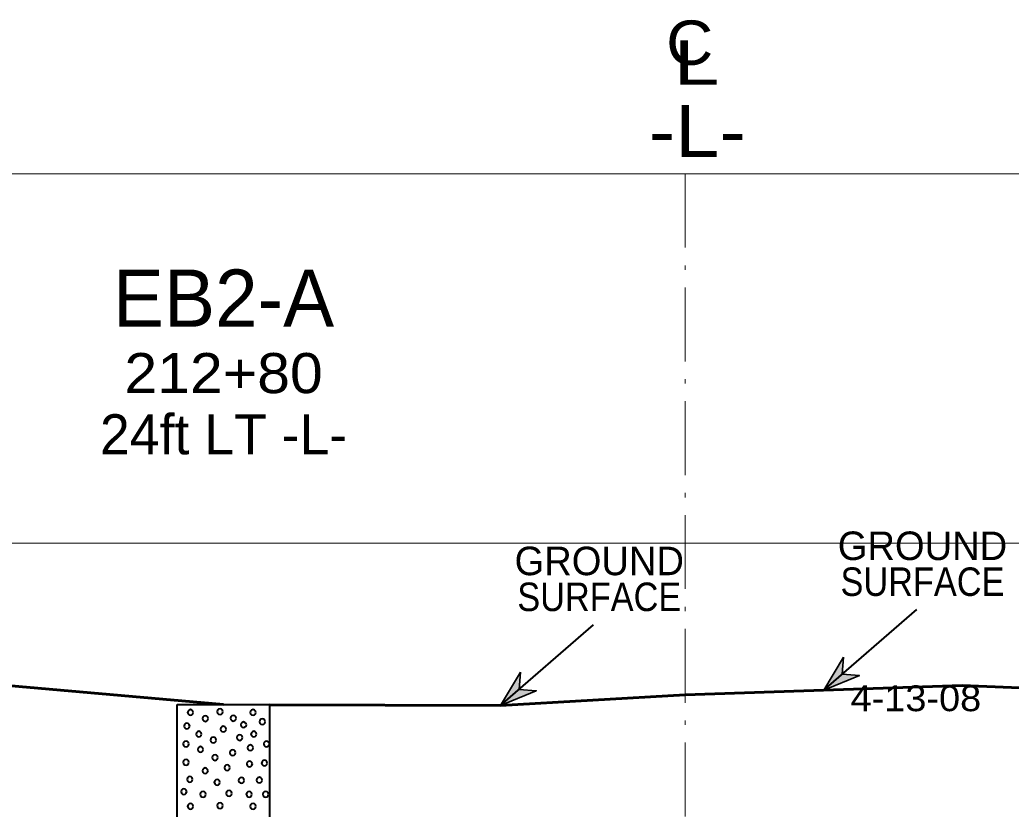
# Model space of a CAD drawing. Extents: x -582 to 653, y -817 to -3.
# Drawn here: x -72.08 to -45.24, y -696.75 to -675.39 of the extents above; entities that cross this region are included whole.
import ezdxf
from ezdxf.enums import TextEntityAlignment as Align

# ---------------------------------------------------------------- set-up
doc = ezdxf.new("R2010")
doc.units = 0
doc.header["$LTSCALE"] = 0.4
doc.linetypes.add('DOT_DASHED', pattern=[7.7, 5, -1.2, 0.3, -1.2])
doc.linetypes.add('LONG_DASHED', pattern=[7.5, 6, -1.5])
for name, color, linetype, lineweight in [('10', 7, 'Continuous', 35), ('26', 7, 'LONG_DASHED', 40), ('27', 7, 'Continuous', 40), ('7', 7, 'Continuous', 13)]:
    doc.layers.add(name, color=color, linetype=linetype, lineweight=lineweight)

msp = doc.modelspace()

# ---------------------------------------------------------------- hatches: boundary and pattern name
at = {"layer": '10'}
for points in [[(-49.7811, -692.6352), (-50.3187, -693.5328), (-49.3503, -693.1374), (-49.8167, -693.1016)], [(-58.531, -693.0453), (-59.0686, -693.9429), (-58.1002, -693.5475), (-58.5666, -693.5117)]]:
    msp.add_hatch(color=256, dxfattribs=at).paths.add_polyline_path(points)

# ---------------------------------------------------------------- linework, layer by layer
for points in [[(-49.7811, -692.6352), (-50.3187, -693.5328), (-49.3503, -693.1374), (-49.8167, -693.1016)], [(-58.531, -693.0453), (-59.0686, -693.9429), (-58.1002, -693.5475), (-58.5666, -693.5117)]]:
    msp.add_lwpolyline(points, close=True, dxfattribs=at)
at = {"layer": '26', "linetype": 'Continuous', "lineweight": 60}
for points in [[(-59.0689, -693.9426), (-54.0689, -693.6626), (-46.5689, -693.4026), (-40.5689, -693.6526), (-35.5689, -693.0026), (-30.0689, -693.0626), (-24.0689, -692.7826), (-14.0689, -691.9926)], [(-94.0689, -694.0826), (-84.0689, -694.0526), (-74.0689, -693.2626), (-66.5689, -693.9226)], [(-65.3189, -693.9259), (-59.0689, -693.9426), (-54.0689, -693.6626), (-46.5689, -693.4026)]]:
    msp.add_lwpolyline(points, dxfattribs=at)
at = {"layer": '27'}
for p, q in [((-50.3189, -693.5326), (-47.7985, -691.3502)), ((-59.0689, -693.9426), (-56.5485, -691.7602))]:
    msp.add_line(p, q, dxfattribs=at)
for points in [[(-67.8189, -693.9226), (-65.3189, -693.9226), (-65.3189, -699.9226), (-67.8189, -699.9226)], [(-66.586, -694.1157), (-66.5962, -694.0776), (-66.6241, -694.0497), (-66.6622, -694.0395), (-66.7003, -694.0497), (-66.7282, -694.0776), (-66.7384, -694.1157), (-66.7282, -694.1538), (-66.7003, -694.1817), (-66.6622, -694.1919), (-66.6241, -694.1817), (-66.5962, -694.1538)], [(-67.387, -694.1353), (-67.3972, -694.0972), (-67.4251, -694.0693), (-67.4632, -694.0591), (-67.5013, -694.0693), (-67.5292, -694.0972), (-67.5394, -694.1353), (-67.5292, -694.1734), (-67.5013, -694.2012), (-67.4632, -694.2115), (-67.4251, -694.2012), (-67.3972, -694.1734)], [(-66.982, -694.3005), (-66.9922, -694.2624), (-67.0201, -694.2345), (-67.0582, -694.2243), (-67.0963, -694.2345), (-67.1242, -694.2624), (-67.1344, -694.3005), (-67.1242, -694.3386), (-67.0963, -694.3665), (-67.0582, -694.3767), (-67.0201, -694.3665), (-66.9922, -694.3386)], [(-66.2269, -694.2915), (-66.2372, -694.2534), (-66.265, -694.2255), (-66.3031, -694.2153), (-66.3412, -694.2255), (-66.3691, -694.2534), (-66.3793, -694.2915), (-66.3691, -694.3296), (-66.3412, -694.3575), (-66.3031, -694.3677), (-66.265, -694.3575), (-66.2372, -694.3296)], [(-65.6924, -694.1353), (-65.7026, -694.0972), (-65.7305, -694.0693), (-65.7686, -694.0591), (-65.8067, -694.0693), (-65.8345, -694.0972), (-65.8448, -694.1353), (-65.8345, -694.1734), (-65.8067, -694.2013), (-65.7686, -694.2115), (-65.7305, -694.2013), (-65.7026, -694.1734)], [(-65.4415, -694.3874), (-65.4517, -694.3493), (-65.4796, -694.3214), (-65.5177, -694.3112), (-65.5558, -694.3214), (-65.5837, -694.3493), (-65.5939, -694.3874), (-65.5837, -694.4255), (-65.5558, -694.4534), (-65.5177, -694.4636), (-65.4796, -694.4534), (-65.4517, -694.4255)], [(-67.4831, -694.5031), (-67.4934, -694.465), (-67.5212, -694.4371), (-67.5593, -694.4269), (-67.5974, -694.4371), (-67.6253, -694.465), (-67.6355, -694.5031), (-67.6253, -694.5412), (-67.5974, -694.5691), (-67.5593, -694.5793), (-67.5212, -694.5691), (-67.4934, -694.5412)], [(-66.4971, -694.5863), (-66.5073, -694.5482), (-66.5352, -694.5203), (-66.5733, -694.5101), (-66.6114, -694.5203), (-66.6393, -694.5482), (-66.6495, -694.5863), (-66.6393, -694.6244), (-66.6114, -694.6523), (-66.5733, -694.6625), (-66.5352, -694.6523), (-66.5073, -694.6244)], [(-65.9487, -694.4688), (-65.9589, -694.4307), (-65.9868, -694.4028), (-66.0249, -694.3926), (-66.063, -694.4028), (-66.0909, -694.4307), (-66.1011, -694.4688), (-66.0909, -694.5069), (-66.063, -694.5348), (-66.0249, -694.545), (-65.9868, -694.5348), (-65.9589, -694.5069)], [(-67.1602, -694.7218), (-67.1705, -694.6837), (-67.1983, -694.6558), (-67.2364, -694.6456), (-67.2745, -694.6558), (-67.3024, -694.6837), (-67.3126, -694.7218), (-67.3024, -694.7599), (-67.2745, -694.7878), (-67.2364, -694.798), (-67.1983, -694.7878), (-67.1705, -694.7599)], [(-66.7687, -694.8832), (-66.7789, -694.8451), (-66.8068, -694.8172), (-66.8449, -694.807), (-66.883, -694.8172), (-66.9109, -694.8451), (-66.9211, -694.8832), (-66.9109, -694.9213), (-66.883, -694.9492), (-66.8449, -694.9594), (-66.8068, -694.9492), (-66.7789, -694.9213)], [(-66.053, -694.8146), (-66.0632, -694.7765), (-66.0911, -694.7486), (-66.1292, -694.7384), (-66.1673, -694.7486), (-66.1952, -694.7765), (-66.2054, -694.8146), (-66.1952, -694.8527), (-66.1673, -694.8806), (-66.1292, -694.8908), (-66.0911, -694.8806), (-66.0632, -694.8527)], [(-65.6716, -694.7218), (-65.6818, -694.6837), (-65.7097, -694.6558), (-65.7478, -694.6456), (-65.7859, -694.6558), (-65.8138, -694.6837), (-65.824, -694.7218), (-65.8138, -694.7599), (-65.7859, -694.7878), (-65.7478, -694.798), (-65.7097, -694.7878), (-65.6818, -694.7599)], [(-67.506, -694.9875), (-67.5162, -694.9494), (-67.5441, -694.9215), (-67.5822, -694.9113), (-67.6203, -694.9215), (-67.6482, -694.9494), (-67.6584, -694.9875), (-67.6482, -695.0256), (-67.6203, -695.0534), (-67.5822, -695.0637), (-67.5441, -695.0534), (-67.5162, -695.0256)], [(-67.1145, -695.1375), (-67.1247, -695.0994), (-67.1526, -695.0715), (-67.1907, -695.0613), (-67.2288, -695.0715), (-67.2567, -695.0994), (-67.2669, -695.1375), (-67.2567, -695.1756), (-67.2288, -695.2035), (-67.1907, -695.2137), (-67.1526, -695.2035), (-67.1247, -695.1756)], [(-65.7644, -695.0917), (-65.7746, -695.0536), (-65.8025, -695.0257), (-65.8406, -695.0155), (-65.8787, -695.0257), (-65.9066, -695.0536), (-65.9168, -695.0917), (-65.9066, -695.1298), (-65.8787, -695.1577), (-65.8406, -695.1679), (-65.8025, -695.1577), (-65.7746, -695.1298)], [(-65.3258, -694.9875), (-65.336, -694.9494), (-65.3639, -694.9215), (-65.402, -694.9113), (-65.4401, -694.9215), (-65.468, -694.9494), (-65.4782, -694.9875), (-65.468, -695.0256), (-65.4401, -695.0534), (-65.402, -695.0637), (-65.3639, -695.0534), (-65.336, -695.0256)], [(-66.7204, -695.3561), (-66.7306, -695.318), (-66.7585, -695.2901), (-66.7966, -695.2799), (-66.8347, -695.2901), (-66.8626, -695.318), (-66.8728, -695.3561), (-66.8626, -695.3942), (-66.8347, -695.4221), (-66.7966, -695.4323), (-66.7585, -695.4221), (-66.7306, -695.3942)], [(-66.2424, -695.2252), (-66.2526, -695.1871), (-66.2805, -695.1592), (-66.3186, -695.149), (-66.3567, -695.1592), (-66.3846, -695.1871), (-66.3948, -695.2252), (-66.3846, -695.2633), (-66.3567, -695.2912), (-66.3186, -695.3014), (-66.2805, -695.2912), (-66.2526, -695.2633)], [(-67.506, -695.4833), (-67.5162, -695.4452), (-67.5441, -695.4173), (-67.5822, -695.4071), (-67.6203, -695.4173), (-67.6482, -695.4452), (-67.6584, -695.4833), (-67.6482, -695.5214), (-67.6203, -695.5492), (-67.5822, -695.5595), (-67.5441, -695.5492), (-67.5162, -695.5214)], [(-66.9874, -695.7146), (-66.9976, -695.6765), (-67.0255, -695.6486), (-67.0636, -695.6384), (-67.1017, -695.6486), (-67.1295, -695.6765), (-67.1398, -695.7146), (-67.1295, -695.7527), (-67.1017, -695.7806), (-67.0636, -695.7908), (-67.0255, -695.7806), (-66.9976, -695.7527)], [(-66.3924, -695.6307), (-66.4026, -695.5926), (-66.4305, -695.5647), (-66.4686, -695.5545), (-66.5067, -695.5647), (-66.5346, -695.5926), (-66.5448, -695.6307), (-66.5346, -695.6688), (-66.5067, -695.6967), (-66.4686, -695.7069), (-66.4305, -695.6967), (-66.4026, -695.6688)], [(-65.7873, -695.5303), (-65.7975, -695.4922), (-65.8254, -695.4643), (-65.8635, -695.4541), (-65.9016, -695.4643), (-65.9295, -695.4922), (-65.9397, -695.5303), (-65.9295, -695.5684), (-65.9016, -695.5963), (-65.8635, -695.6065), (-65.8254, -695.5963), (-65.7975, -695.5684)], [(-65.383, -695.5061), (-65.3932, -695.468), (-65.4211, -695.4401), (-65.4592, -695.4299), (-65.4973, -695.4401), (-65.5252, -695.468), (-65.5354, -695.5061), (-65.5252, -695.5442), (-65.4973, -695.5721), (-65.4592, -695.5823), (-65.4211, -695.5721), (-65.3932, -695.5442)], [(-67.4031, -695.946), (-67.4133, -695.9079), (-67.4412, -695.88), (-67.4793, -695.8698), (-67.5174, -695.88), (-67.5452, -695.9079), (-67.5555, -695.946), (-67.5452, -695.9841), (-67.5174, -696.012), (-67.4793, -696.0222), (-67.4412, -696.012), (-67.4133, -695.9841)], [(-66.0072, -695.9752), (-66.0174, -695.9371), (-66.0453, -695.9092), (-66.0834, -695.899), (-66.1215, -695.9092), (-66.1494, -695.9371), (-66.1596, -695.9752), (-66.1494, -696.0133), (-66.1215, -696.0412), (-66.0834, -696.0514), (-66.0453, -696.0412), (-66.0174, -696.0133)], [(-65.5216, -695.9676), (-65.5318, -695.9295), (-65.5597, -695.9016), (-65.5978, -695.8914), (-65.6359, -695.9016), (-65.6638, -695.9295), (-65.674, -695.9676), (-65.6638, -696.0057), (-65.6359, -696.0336), (-65.5978, -696.0438), (-65.5597, -696.0336), (-65.5318, -696.0057)], [(-66.6644, -696.0261), (-66.6747, -695.988), (-66.7025, -695.9601), (-66.7406, -695.9499), (-66.7787, -695.9601), (-66.8066, -695.988), (-66.8168, -696.0261), (-66.8066, -696.0642), (-66.7787, -696.0921), (-66.7406, -696.1023), (-66.7025, -696.0921), (-66.6747, -696.0642)], [(-67.5645, -696.2791), (-67.5747, -696.241), (-67.6026, -696.2131), (-67.6407, -696.2029), (-67.6788, -696.2131), (-67.7067, -696.241), (-67.7169, -696.2791), (-67.7067, -696.3172), (-67.6788, -696.3451), (-67.6407, -696.3553), (-67.6026, -696.3451), (-67.5747, -696.3172)], [(-67.0458, -696.349), (-67.056, -696.3109), (-67.0839, -696.283), (-67.122, -696.2728), (-67.1601, -696.283), (-67.188, -696.3109), (-67.1982, -696.349), (-67.188, -696.3871), (-67.1601, -696.415), (-67.122, -696.4252), (-67.0839, -696.415), (-67.056, -696.3871)], [(-66.3415, -696.3261), (-66.3518, -696.288), (-66.3796, -696.2601), (-66.4177, -696.2499), (-66.4558, -696.2601), (-66.4837, -696.288), (-66.4939, -696.3261), (-66.4837, -696.3642), (-66.4558, -696.3921), (-66.4177, -696.4023), (-66.3796, -696.3921), (-66.3518, -696.3642)], [(-65.7987, -696.349), (-65.8089, -696.3109), (-65.8368, -696.283), (-65.8749, -696.2728), (-65.913, -696.283), (-65.9409, -696.3109), (-65.9511, -696.349), (-65.9409, -696.3871), (-65.913, -696.415), (-65.8749, -696.4252), (-65.8368, -696.415), (-65.8089, -696.3871)], [(-65.3487, -696.349), (-65.3589, -696.3109), (-65.3868, -696.283), (-65.4249, -696.2728), (-65.463, -696.283), (-65.4909, -696.3109), (-65.5011, -696.349), (-65.4909, -696.3871), (-65.463, -696.415), (-65.4249, -696.4252), (-65.3868, -696.415), (-65.3589, -696.3871)], [(-67.387, -696.6753), (-67.3972, -696.6372), (-67.4251, -696.6093), (-67.4632, -696.5991), (-67.5013, -696.6093), (-67.5292, -696.6372), (-67.5394, -696.6753), (-67.5292, -696.7134), (-67.5013, -696.7412), (-67.4632, -696.7515), (-67.4251, -696.7412), (-67.3972, -696.7134)], [(-66.586, -696.6557), (-66.5962, -696.6176), (-66.6241, -696.5897), (-66.6622, -696.5795), (-66.7003, -696.5897), (-66.7282, -696.6176), (-66.7384, -696.6557), (-66.7282, -696.6938), (-66.7003, -696.7217), (-66.6622, -696.7319), (-66.6241, -696.7217), (-66.5962, -696.6938)], [(-65.6924, -696.6753), (-65.7026, -696.6372), (-65.7305, -696.6093), (-65.7686, -696.5991), (-65.8067, -696.6093), (-65.8345, -696.6372), (-65.8448, -696.6753), (-65.8345, -696.7134), (-65.8067, -696.7413), (-65.7686, -696.7515), (-65.7305, -696.7413), (-65.7026, -696.7134)]]:
    msp.add_lwpolyline(points, close=True, dxfattribs=at)
at = {"layer": '7'}
for p, q in [((-120.2623, -679.5526), (-28.9686, -679.5526)), ((-81.3332, -679.5526), (9.9605, -679.5526)), ((-120.2623, -689.5526), (-28.9686, -689.5526)), ((-81.3332, -689.5526), (9.9605, -689.5526))]:
    msp.add_line(p, q, dxfattribs=at)
at = {"layer": '7', "linetype": 'DOT_DASHED'}
msp.add_line((-54.0689, -679.5526), (-54.0689, -817.315), dxfattribs=at)
msp.add_line((-54.0689, -679.5526), (-54.0689, -817.315), dxfattribs=at)

# ---------------------------------------------------------------- texts
at = {"layer": '27'}
for s, width, p in [('C', 1.1, (-54.5851, -676.6032)), ('C', 1.1, (-54.585, -676.6031)), ('L', 1.4, (-54.3887, -677.1366)), ('L', 1.4, (-54.3886, -677.1365))]:
    msp.add_text(s, height=1.2, dxfattribs=dict(at, width=width)).set_placement(p)
for s, height, width, p in [('-L-', 1.4, 1.15, (-53.7423, -679.0951)), ('-L-', 1.4, 1.15, (-53.7423, -679.0952)), ('212+80', 1.085, 1.1, (-66.5662, -685.4912)), ('SURFACE', 0.7718, 0.9, (-47.6446, -690.9808)), ('SURFACE', 0.7718, 0.9, (-56.3945, -691.3909)), ('4-13-08', 0.6976, 1.1, (-47.8236, -694.1011))]:
    msp.add_text(s, height=height, dxfattribs=dict(at, width=width)).set_placement(p, align=Align.CENTER)
for s, height, p in [('EB2-A', 1.55, (-66.5671, -683.6948)), ('24ft LT -L-', 1.085, (-66.5667, -687.1482)), ('GROUND', 0.7718, (-47.6446, -690.009)), ('GROUND', 0.7718, (-56.3946, -690.4191))]:
    msp.add_text(s, height=height, dxfattribs=at).set_placement(p, align=Align.CENTER)

doc.saveas('drawing.dxf')
